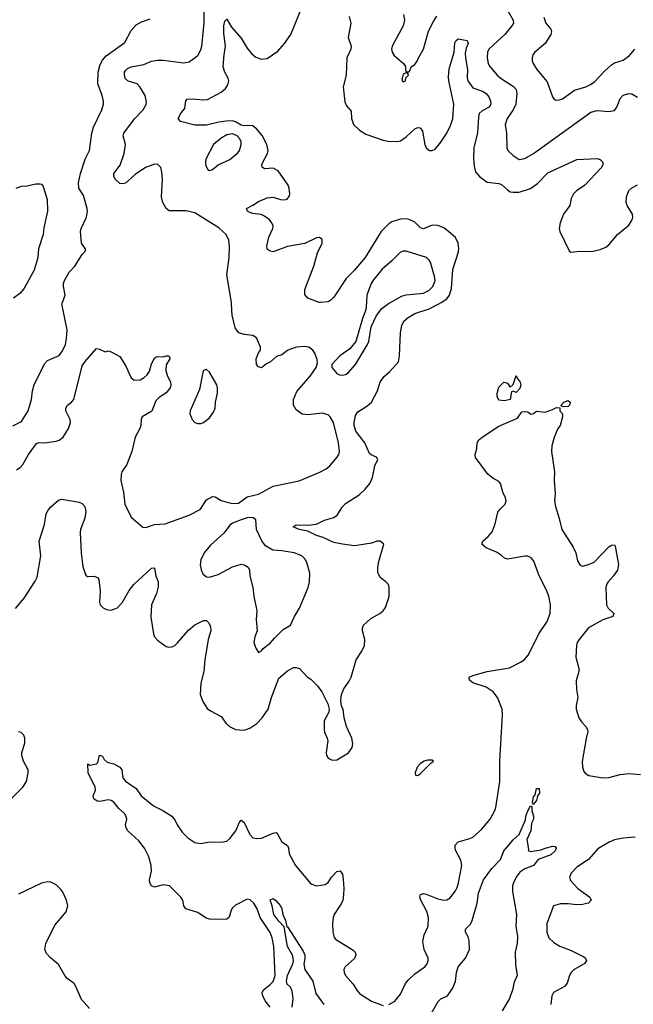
# Model space of a CAD drawing. Header units: inches. Extents: x 2134017 to 2292458, y 756222 to 916513.
# Tile 258 of 387: x 2223778 to 2228020, y 865151 to 871953. Entities that reach past the tile are written whole.
import ezdxf

# ---------------------------------------------------------------- set-up
doc = ezdxf.new("R2010")
doc.units = ezdxf.units.IN
doc.header["$MEASUREMENT"] = 0
doc.layers.add('C2826', color=7, linetype='Continuous')
doc.layers.add('C2827', color=7, linetype='Continuous')

msp = doc.modelspace()

# ---------------------------------------------------------------- linework, layer by layer
at = {"layer": 'C2826', "color": 5}
for points, elevation in [([(2223730, 869147.7), (2223790, 869176.3), (2223837, 869250), (2223860.5, 869330), (2223866.6, 869390), (2223877.8, 869430), (2223950, 869576.3), (2223970, 869597.6), (2224050, 869633.7), (2224074.9, 869665.1), (2224094, 869710), (2224102.4, 869750), (2224105.6, 869810), (2224069.8, 869990), (2224073.6, 870000)], 360), ([(2223750, 867886), (2223810, 867956.4), (2223885.8, 868074.2), (2223898, 868102), (2223924.4, 868250), (2223912, 868350), (2223950, 868464.9), (2223961.2, 868538.8), (2223974.5, 868565.5), (2223992.9, 868587.1), (2224047, 868633), (2224070, 868640.2), (2224190, 868620.8), (2224210.2, 868610.2), (2224229.3, 868589.3), (2224235.3, 868555.3), (2224228.5, 868510), (2224199.7, 868430), (2224196.9, 868410), (2224203.6, 868270), (2224214.3, 868174.3), (2224235.3, 868115.3), (2224247.3, 868107.3), (2224290, 868108.2), (2224304.4, 868104.4), (2224317.3, 868097.3), (2224325.1, 868085.1), (2224334.6, 868005.4), (2224330.7, 867930), (2224334.8, 867910), (2224354.8, 867890), (2224378, 867878), (2224410, 867874.4), (2224454, 867890), (2224490, 867928.4), (2224535.3, 868010), (2224566.8, 868050), (2224690, 868163), (2224705.4, 868165.4), (2224710, 868164.7), (2224720.3, 868110), (2224734.6, 868070), (2224736, 868036), (2224723.9, 867990), (2224690.2, 867910), (2224684.3, 867824.3), (2224703.1, 867710), (2224710.4, 867690), (2224730, 867666), (2224790, 867623.8), (2224810, 867618.4), (2224830, 867619.5), (2224850, 867628.8), (2224870, 867647), (2224945.5, 867734.5), (2224990, 867772.2), (2225050, 867802.6), (2225070, 867801.6), (2225086.5, 867786.5), (2225098, 867758), (2225099.6, 867730), (2225082.2, 867670), (2225057.8, 867530), (2225051.4, 867450), (2225030.3, 867370), (2225026.7, 867290), (2225043.4, 867243.4), (2225074.6, 867194.6), (2225097.2, 867177.2), (2225170, 867139.3), (2225206.7, 867090), (2225228.2, 867070), (2225270.2, 867050.2), (2225330, 867045.8), (2225370, 867058.5), (2225417.7, 867090), (2225455.3, 867130), (2225496.8, 867190), (2225519, 867270), (2225570, 867404.4), (2225630, 867455.3), (2225670, 867477.6), (2225690, 867478.4), (2225711.5, 867471.5), (2225767.7, 867410), (2225790, 867396.3), (2225838, 867350), (2225868, 867310), (2225907.7, 867227.7), (2225917.3, 867190), (2225916, 867170), (2225882.8, 867110), (2225882, 867050), (2225884.9, 867030), (2225904, 866990), (2225907.7, 866970), (2225897.3, 866890), (2225898.8, 866870), (2225910, 866851.3), (2225938.5, 866838.5), (2225970, 866839.1), (2226051.3, 866888.7), (2226075.9, 866924.1), (2226080.9, 866950), (2226074.5, 866990), (2226038, 867070), (2226022, 867130), (2226014, 867190), (2226004, 867210), (2225999.3, 867250), (2226003.7, 867290), (2226018.4, 867330), (2226056.5, 867383.5), (2226070, 867410.6), (2226104.2, 867530), (2226144.4, 867590), (2226162.2, 867630), (2226163.5, 867670), (2226148, 867730), (2226148, 867750), (2226155.1, 867770), (2226204.6, 867815.4), (2226268.5, 867851.5), (2226292, 867870), (2226307.1, 867892.9), (2226332, 867968), (2226333.1, 868030), (2226326.9, 868050), (2226309.8, 868069.8), (2226270, 868100.4), (2226253.2, 868133.2), (2226253.3, 868170), (2226260.3, 868210), (2226295.1, 868330), (2226270, 868349.4), (2226250, 868349.6), (2226210, 868337.7), (2226110, 868320.4), (2226090, 868318.9), (2226010, 868329.7), (2225950, 868342.3), (2225875.5, 868375.5), (2225829.6, 868390), (2225770, 868420.4), (2225709.2, 868430), (2225669.3, 868450), (2225690, 868464), (2225770, 868461.7), (2225830, 868466.9), (2225885.5, 868494.5), (2225950, 868512.9), (2225972.2, 868530), (2226010, 868588.4), (2226029.9, 868610.1), (2226123.9, 868670), (2226166.2, 868710), (2226199.3, 868750), (2226216.8, 868790), (2226233.5, 868870), (2226253.8, 868913.8), (2226245.2, 868930), (2226207.4, 868947.4), (2226197.1, 868957.1), (2226163.8, 869030), (2226102.5, 869110), (2226089.9, 869150), (2226090, 869171.3), (2226100.4, 869219.6), (2226116.6, 869243.4), (2226177.4, 869282.6), (2226209.6, 869310), (2226252.7, 869390), (2226270, 869450.7), (2226300.9, 869490), (2226337.6, 869522.4), (2226397.7, 869590), (2226405, 869630), (2226410.6, 869790), (2226420.5, 869839.5), (2226434.2, 869870), (2226463.5, 869896.5), (2226510, 869924.1), (2226610, 869955.9), (2226676.4, 869990), (2226691.7, 870000)], 320), ([(2223756, 868844), (2223781.6, 868858.4), (2223800.2, 868879.8), (2223839.8, 868950), (2223894.4, 869025.6), (2223910, 869031.8), (2223950, 869030.2), (2224030, 869040.9), (2224050, 869047.4), (2224077.7, 869070), (2224115.3, 869130), (2224129.8, 869170), (2224126.2, 869190), (2224097.3, 869250), (2224098.2, 869270), (2224109, 869291), (2224136.3, 869310), (2224152, 869330), (2224210, 869561.6), (2224230, 869592.2), (2224310, 869681), (2224330, 869678), (2224370, 869658), (2224390, 869666), (2224410, 869659.3), (2224470, 869625.7), (2224510, 869563.8), (2224550, 869479.1), (2224570, 869463.1), (2224610, 869465.7), (2224638.4, 869481.6), (2224659.8, 869500.2), (2224675.1, 869524.9), (2224690, 869576), (2224710, 869616), (2224718.6, 869621.4), (2224730, 869626.8), (2224770, 869624), (2224790, 869630.7), (2224810, 869630.7), (2224815.2, 869615.2), (2224816.3, 869610), (2224791.8, 869568.2), (2224788.5, 869530), (2224798, 869498), (2224820.3, 869450), (2224823.1, 869430), (2224817.4, 869410), (2224790, 869374.7), (2224740.2, 869339.8), (2224719.9, 869320.1), (2224691.1, 869248.9), (2224623.8, 869210), (2224617, 869190), (2224615.2, 869150), (2224609.2, 869130), (2224575.8, 869070), (2224552.6, 868970), (2224518.9, 868881.1), (2224484.2, 868830), (2224478.7, 868810), (2224476.5, 868770), (2224495.3, 868690), (2224505.7, 868605.7), (2224550, 868517.3), (2224630, 868447.4), (2224650, 868445.2), (2224710, 868464.9), (2224784, 868470), (2224949.3, 868530), (2225026.6, 868570), (2225070, 868635.5), (2225110, 868659.1), (2225130, 868657.3), (2225171.7, 868631.7), (2225202.2, 868622.2), (2225250, 868610.3), (2225290, 868612.9), (2225350, 868656.5), (2225430, 868675.2), (2225529.8, 868730.2), (2225710, 868767), (2225853.2, 868826.8), (2225897.1, 868850), (2225922.9, 868870), (2225972.8, 868930), (2225984.5, 868950), (2225988.7, 868970), (2225982.5, 869030), (2225946.6, 869170), (2225925.1, 869210), (2225910, 869223.1), (2225870, 869235.8), (2225770, 869223.1), (2225730, 869228), (2225690, 869258.7), (2225671.1, 869290), (2225671.2, 869330), (2225694.7, 869385.2), (2225786.3, 869490), (2225827, 869550), (2225837, 869583), (2225835.5, 869604.5), (2225818.7, 869650), (2225805.1, 869670), (2225777.2, 869690), (2225750, 869696.4), (2225691.3, 869690), (2225650, 869677.2), (2225630, 869668.3), (2225590, 869638.4), (2225554, 869626), (2225511.3, 869590), (2225484.5, 869575.5), (2225450, 869548.7), (2225430, 869555.3), (2225415.3, 869570), (2225414, 869610), (2225430, 869652), (2225442, 869670), (2225444, 869690), (2225414.5, 869754.5), (2225390, 869771.8), (2225330, 869778.4), (2225294, 869790), (2225270, 869819.3), (2225246, 869910), (2225243.5, 869990), (2225241.8, 870000)], 340), ([(2225856.8, 870000), (2225850, 869999.3), (2225848.2, 870000)], 320), ([(2226174.9, 870000), (2226171.7, 869948.3), (2226148.8, 869890), (2226103.1, 869730), (2226059.7, 869680.3), (2225990.5, 869630), (2225936, 869570), (2225936, 869550), (2225970.8, 869510), (2225990, 869499.3), (2226010, 869497.6), (2226030, 869502), (2226050, 869512.4), (2226100.5, 869570), (2226183.6, 869710), (2226191.2, 869730), (2226207.8, 869832.2), (2226245.6, 869910), (2226282.8, 869957.2), (2226327.5, 869992.5), (2226340.5, 870000)], 340), ([(2226330, 865148.5), (2226369.3, 865170), (2226410, 865220.5), (2226446.3, 865293.7), (2226462.7, 865317.3), (2226510, 865362), (2226579.5, 865410), (2226594.5, 865430), (2226600.9, 865450), (2226602.7, 865470), (2226573.3, 865530), (2226564.6, 865584.6), (2226575.4, 865630), (2226603.1, 865690), (2226605, 865750), (2226592.5, 865792.5), (2226551.3, 865870), (2226544.7, 865890), (2226549.5, 865910), (2226570, 865916.4), (2226587.3, 865912.7), (2226670, 865880.2), (2226710, 865870.3), (2226730, 865873.4), (2226753.5, 865886.5), (2226790, 865934), (2226801.6, 865958.4), (2226811.9, 865990), (2226835.5, 866110), (2226827.3, 866147.3), (2226792.6, 866210), (2226788.2, 866230), (2226789.8, 866250.2), (2226810, 866273.4), (2226890, 866296.2), (2226910, 866306), (2226970, 866358.6), (2227029.8, 866430), (2227063.2, 866490), (2227069.1, 866510), (2227098.5, 866690), (2227098, 866830), (2227115.5, 867150), (2227112.8, 867190), (2227081.6, 867270), (2227052.1, 867310), (2227002.5, 867342.5), (2226910, 867371.6), (2226887, 867390), (2226886.6, 867410), (2226910, 867421.3), (2227010, 867449.3), (2227163.6, 867476.4), (2227244.3, 867515.7), (2227268, 867532), (2227295.8, 867564.2), (2227368.2, 867710), (2227425, 867795), (2227444.4, 867850), (2227446.7, 867910), (2227435.3, 867970), (2227416.7, 868016.7), (2227369.3, 868110), (2227331.7, 868211.7), (2227314.7, 868234.7), (2227290, 868247.4), (2227270, 868246.8), (2227150, 868226.3), (2227130, 868234), (2227110, 868251.8), (2227073.5, 868273.5), (2227003.3, 868303.3), (2226973.2, 868330), (2226979.3, 868350), (2227017.6, 868382.4), (2227044.4, 868415.6), (2227066, 868470), (2227084.4, 868550), (2227096.4, 868570), (2227133.5, 868606.5), (2227141.7, 868630), (2227137, 868650), (2227117.9, 868690), (2227101.1, 868750), (2227090, 868763), (2227050, 868785.6), (2227013.9, 868813.9), (2226930, 868929.2), (2226926.6, 868950), (2226938, 868990), (2226940.9, 869030), (2226952.7, 869050), (2226976, 869070), (2227090, 869144.4), (2227218.8, 869201.2), (2227250, 869244.4), (2227270, 869247.1), (2227290, 869243.2), (2227312.7, 869227.3), (2227330, 869232.4), (2227350, 869248.2), (2227410, 869242.6), (2227460.9, 869259.1), (2227490, 869274), (2227512.7, 869272.7), (2227512, 869250), (2227530.8, 869230.8), (2227530.8, 869210), (2227514, 869150), (2227496.7, 869123.3), (2227472.5, 869067.5), (2227457.1, 869010), (2227455.5, 868970), (2227474.9, 868830), (2227473, 868770), (2227479.3, 868679.3), (2227475.8, 868630), (2227482.6, 868590), (2227508.2, 868508.2), (2227525.6, 868430), (2227605.2, 868310), (2227622, 868270), (2227634.4, 868214.4), (2227650, 868187.3), (2227670, 868178), (2227710, 868188.5), (2227750, 868206), (2227850, 868311), (2227870, 868322.8), (2227890, 868326), (2227895.6, 868315.6), (2227918.1, 868190), (2227910.1, 868149.9), (2227882.7, 868110), (2227846.9, 868070), (2227835, 868050), (2227831.1, 868030), (2227836, 867910), (2227847, 867887), (2227885.5, 867850), (2227879.1, 867830), (2227810, 867806.6), (2227710, 867751.6), (2227645, 867670), (2227632.3, 867650), (2227627.7, 867630), (2227622, 867550), (2227643.2, 867470), (2227642.7, 867450), (2227624.6, 867384.6), (2227626.4, 867326.4), (2227637.3, 867270), (2227624.9, 867215.1), (2227624.6, 867190), (2227643.9, 867130), (2227661.9, 867101.9), (2227692.9, 867070), (2227704.2, 867050), (2227705.1, 867034.9), (2227693.2, 866986.8), (2227667.4, 866827.4), (2227668.3, 866788.3), (2227678.3, 866758.3), (2227686.7, 866746.7), (2227712.6, 866732.6), (2227810, 866714.2), (2227850, 866716.9), (2227930, 866738), (2227990, 866745.5), (2228070, 866739.1)], 280), ([(2223719.7, 866570), (2223800.5, 866650), (2223824.7, 866690), (2223837.4, 866750), (2223835.8, 866770), (2223804.7, 866830), (2223793.6, 866870), (2223794, 866890), (2223814.5, 866954.5), (2223814.3, 866990), (2223807, 867010), (2223788, 867028), (2223770, 867033.3)], 320), ([(2225510, 865131.3), (2225474.3, 865174.3), (2225458, 865210), (2225455.6, 865230), (2225463.1, 865250), (2225510, 865287.3), (2225530, 865309.2), (2225545.5, 865350), (2225535.3, 865550), (2225524.5, 865610), (2225510, 865647.7), (2225440.7, 865750), (2225420.7, 865810), (2225396.7, 865850), (2225372.5, 865872.5), (2225350, 865877.2), (2225270, 865834.8), (2225250, 865817.3), (2225240.1, 865799.9), (2225226.7, 865753.3), (2225210, 865739.2), (2225190, 865735.7), (2225090, 865737.9), (2225066.7, 865746.7), (2225010, 865784), (2224926.6, 865810), (2224912.9, 865830), (2224905.1, 865870), (2224892, 865890), (2224814, 865970), (2224770, 865976.4), (2224710, 865959.7), (2224690, 865969.6), (2224677.7, 865990), (2224676, 866010), (2224688.8, 866070), (2224686.6, 866110), (2224670.5, 866170), (2224642.2, 866230), (2224600.8, 866280.8), (2224525.1, 866350), (2224513.7, 866370), (2224509.7, 866390), (2224518.2, 866430), (2224513, 866453), (2224503.5, 866470), (2224464.3, 866504.3), (2224430, 866547.3), (2224410, 866559.8), (2224390, 866563.5), (2224332.2, 866552.3), (2224314, 866554), (2224289.8, 866570), (2224285.1, 866590), (2224301.6, 866630), (2224300.5, 866650), (2224251.8, 866750), (2224248.4, 866811.6), (2224263.6, 866803.6), (2224310, 866811.3), (2224318, 866822), (2224330, 866871), (2224350, 866864.7), (2224361.3, 866841.3), (2224382.6, 866822.6), (2224430, 866811.3), (2224470.6, 866790), (2224484.2, 866770), (2224487.9, 866730), (2224493.9, 866713.9), (2224510, 866692), (2224582.3, 866642.3), (2224618.4, 866590), (2224702.2, 866522.2), (2224767.3, 866490), (2224830.7, 866450), (2224850, 866426), (2224867.7, 866390), (2224900.5, 866340.5), (2224939.7, 866299.7), (2224990, 866269), (2225030, 866262.3), (2225090, 866272.4), (2225170, 866270.4), (2225210, 866278.4), (2225230, 866295.5), (2225273, 866350), (2225297.6, 866410), (2225310, 866423.8), (2225330, 866407.3), (2225370, 866322.8), (2225390, 866300.5), (2225415.3, 866295.3), (2225450, 866298.3), (2225530, 866332), (2225550, 866338), (2225555.1, 866335.1), (2225590, 866274), (2225630, 866247.3), (2225637.4, 866230), (2225641.1, 866190), (2225684, 866110), (2225790, 865983.1), (2225830, 865968.5), (2225890, 865977.6), (2225910, 865993), (2225934.7, 866030), (2225970, 866068.2), (2225993.5, 866073.5), (2226008.8, 866048.8), (2226015.1, 866015.1), (2226019.7, 865950), (2226017.1, 865910), (2226011, 865870), (2226003.2, 865850), (2225952.9, 865770), (2225946, 865750), (2225941.1, 865710), (2225942.6, 865650), (2225952, 865612), (2225960.9, 865600.9), (2226084, 865524), (2226098, 865510), (2226103, 865490), (2226092.8, 865467.2), (2226028, 865410), (2226019.3, 865390), (2226021.6, 865370), (2226030.5, 865350), (2226084.4, 865290), (2226108.3, 865248.3), (2226126.4, 865226.4), (2226210, 865172.2), (2226290, 865143)], 280), ([(2226624, 865090), (2226671, 865169), (2226690, 865188), (2226735.1, 865210), (2226770, 865260.7), (2226791.9, 865308.1), (2226797.7, 865370), (2226809.9, 865410), (2226859.8, 865470), (2226888.7, 865530), (2226886.4, 865590), (2226877.7, 865617.7), (2226859.6, 865650), (2226860.9, 865670), (2226895.4, 865704.6), (2226907.2, 865730), (2226939.7, 865850), (2226950, 865918), (2226985.1, 866010), (2227042.7, 866090), (2227102.7, 866150), (2227126, 866210), (2227140.9, 866230), (2227190, 866286.8), (2227230, 866324.7), (2227274.3, 866425.7), (2227276.9, 866450), (2227290, 866487.3), (2227310, 866522.8), (2227318, 866518), (2227319.5, 866490), (2227331.2, 866450), (2227330.2, 866430), (2227317.5, 866402.5), (2227312.1, 866350), (2227283.7, 866290), (2227296.7, 866223.3), (2227294.4, 866214.4), (2227310, 866206), (2227383.1, 866216.9), (2227410, 866230.2), (2227464, 866244), (2227479.9, 866239.9), (2227486.8, 866230), (2227480.7, 866210), (2227450, 866182.7), (2227362, 866150), (2227331.3, 866110), (2227270, 866087.1), (2227236.5, 866063.5), (2227210.2, 866030), (2227191.1, 865990), (2227185.6, 865970), (2227185.5, 865930), (2227212.8, 865770), (2227207.2, 865690), (2227220.7, 865619.3), (2227217.6, 865570), (2227203, 865510), (2227206.6, 865426.6), (2227217.1, 865350), (2227197.1, 865302.9), (2227185.2, 865250), (2227164.3, 865190), (2227114.5, 865105.5)], 260), ([(2228033.7, 866306.3), (2227950, 866298.2), (2227890, 866286.4), (2227852.7, 866270), (2227775.2, 866224.8), (2227710, 866151.3), (2227630, 866098), (2227590, 866057), (2227578.7, 866030), (2227586.3, 866006.3), (2227636.5, 865950), (2227719.5, 865890), (2227728, 865870), (2227710.7, 865850), (2227670, 865840.3), (2227630, 865838), (2227570, 865844.4), (2227515.8, 865844.2), (2227468.2, 865831.8), (2227423.2, 865710), (2227421.3, 865650), (2227435.3, 865610), (2227470, 865577.3), (2227512.2, 865552.2), (2227590, 865521.6), (2227678.5, 865478.5), (2227690.5, 865470), (2227696.3, 865450), (2227680.5, 865430), (2227610.5, 865390), (2227590.4, 865370), (2227579.3, 865350), (2227562.8, 865297.2), (2227545.5, 865274.5), (2227467.9, 865232.1), (2227455.8, 865210), (2227448.9, 865150)], 280), ([(2224261.7, 865121.7), (2224204.5, 865184.5), (2224169.8, 865269.8), (2224154, 865294), (2224107, 865330), (2224089.6, 865350), (2224045.9, 865425.9), (2223990.7, 865470.7), (2223962.6, 865502.6), (2223951.2, 865530), (2223959.7, 865570), (2224021.8, 865698.2), (2224099.5, 865790), (2224112, 865830), (2224102.7, 865870), (2224075.1, 865930), (2224063.8, 865943.8), (2224030, 865975.6), (2223993.6, 865993.6), (2223970, 865996.9), (2223930, 865988.4), (2223770, 865912.3)], 320), ([(2225661.5, 865130), (2225669.1, 865190), (2225662.5, 865242.5), (2225649.8, 865269.8), (2225626.8, 865290), (2225622.2, 865310), (2225630.7, 865350), (2225667.2, 865430), (2225671.1, 865450), (2225668.7, 865470), (2225663.1, 865490), (2225629.5, 865549.5), (2225607, 865687), (2225570, 865724.2), (2225534, 865770), (2225523.1, 865830), (2225510, 865871.3), (2225530, 865881.6), (2225550, 865867.3), (2225581.6, 865830), (2225590.4, 865810), (2225597.6, 865770), (2225615.8, 865730), (2225626, 865686), (2225630, 865686), (2225737.4, 865517.4), (2225748.9, 865490), (2225750, 865468), (2225742.3, 865430), (2225748.7, 865390), (2225805, 865310), (2225825.3, 865225.3), (2225880.3, 865150)], 260)]:
    msp.add_lwpolyline(points, dxfattribs=dict(at, elevation=elevation))
for points, elevation in [([(2225070, 869537.2), (2225050, 869529), (2225044.2, 869515.8), (2225021.4, 869398.6), (2224957.1, 869250), (2224953.4, 869230), (2224970, 869191), (2224990, 869170.8), (2225010, 869163), (2225030, 869163), (2225050, 869170.6), (2225090, 869202), (2225119.1, 869240.9), (2225129.4, 869270), (2225131.8, 869310), (2225146.7, 869373.3), (2225146.6, 869410), (2225140.5, 869430), (2225090, 869519)], 360), ([(2227210, 869377.2), (2227190, 869388), (2227178, 869382), (2227170, 869329.2), (2227130, 869319), (2227090, 869324), (2227079, 869350), (2227079, 869370), (2227090, 869414), (2227126, 869450), (2227150, 869442), (2227170, 869414), (2227190, 869432), (2227210, 869494.8), (2227217, 869477), (2227238.9, 869450), (2227241.7, 869430), (2227234.7, 869405.3)], 280), ([(2227539, 869279), (2227523.1, 869283.1), (2227522, 869290), (2227540.9, 869310), (2227570, 869321.3), (2227583.8, 869310), (2227578, 869290), (2227570, 869280.9)], 280), ([(2225370, 868513), (2225350, 868511.1), (2225310, 868497.7), (2225250, 868474.5), (2225230, 868461.3), (2225191.2, 868408.8), (2225097.5, 868322.5), (2225053, 868270), (2225030, 868222), (2225026.2, 868186.2), (2225032.5, 868152.5), (2225044.4, 868124.4), (2225070, 868104), (2225090, 868100.7), (2225150, 868121.3), (2225250, 868172.4), (2225309.5, 868190.5), (2225330, 868187.7), (2225357.3, 868170), (2225367.3, 868150), (2225368.2, 868110), (2225390.4, 868030), (2225396.4, 867970), (2225418, 867870), (2225413, 867810), (2225419.1, 867730), (2225404, 867690), (2225397.3, 867650), (2225410, 867612), (2225430, 867582), (2225450, 867592), (2225462, 867610), (2225510, 867646), (2225539.1, 867680.9), (2225600.4, 867739.6), (2225650, 867770.8), (2225677.6, 867830), (2225712.7, 867887.3), (2225772.8, 868030), (2225782.7, 868070), (2225784.8, 868130), (2225763.6, 868203.6), (2225750, 868227.3), (2225728.7, 868248.7), (2225675.3, 868270), (2225590, 868283.9), (2225528.6, 868288.6), (2225478.2, 868318.2), (2225452.1, 868352.1), (2225415.1, 868430), (2225410, 868499), (2225392.7, 868512.7)], 340), ([(2226630, 866838), (2226596.4, 866836.4), (2226574, 866830), (2226550, 866814), (2226526, 866790), (2226512, 866750), (2226514, 866734), (2226530, 866732), (2226550, 866744.7), (2226622, 866818), (2226634.6, 866825.4), (2226638, 866830)], 320), ([(2227330, 866529.2), (2227324.1, 866544.1), (2227330, 866584.7), (2227341.2, 866598.8), (2227350, 866641), (2227370, 866642), (2227372.2, 866610), (2227358.8, 866590), (2227350, 866558), (2227336.3, 866543.7)], 260)]:
    msp.add_lwpolyline(points, close=True, dxfattribs=dict(at, elevation=elevation))
at = {"layer": 'C2827', "color": 5}
for points, elevation in [([(2225241.8, 870000), (2225209.8, 870189.8), (2225226.8, 870310), (2225228.8, 870388.8), (2225224.7, 870430), (2225206.3, 870470), (2225155.1, 870515.1), (2224990, 870618), (2224930, 870633.7), (2224812.7, 870632.7), (2224790, 870648.7), (2224767, 870690), (2224759.6, 870730), (2224766, 870850), (2224760.5, 870900.5), (2224752.9, 870932.9), (2224732.7, 870952.7), (2224710, 870955.8), (2224648, 870932), (2224576.5, 870883.5), (2224510, 870824.2), (2224490, 870818.4), (2224470, 870822.7), (2224440.7, 870850), (2224428, 870870), (2224428, 870890), (2224472.8, 870947.2), (2224499.4, 871030), (2224508.9, 871090), (2224494.6, 871150), (2224498.9, 871170), (2224571.1, 871268.9), (2224632.8, 871330), (2224652.8, 871367.2), (2224655.5, 871384.5), (2224646, 871430), (2224609.7, 871490), (2224589.8, 871509.8), (2224529.1, 871529.1), (2224508.2, 871548.2), (2224502.9, 871577.1), (2224503.5, 871590), (2224510, 871601.6), (2224524.3, 871615.7), (2224550, 871627.2), (2224636.8, 871643.2), (2224690, 871665.8), (2224730, 871674.7), (2224770, 871674.4), (2224910, 871656), (2224950, 871662.4), (2225010, 871706.4), (2225030, 871744.9), (2225037.4, 871770), (2225054.5, 871930), (2225053.4, 872006.6)], 340), ([(2225848.2, 870000), (2225770, 870029.2), (2225750, 870055.3), (2225748.5, 870090), (2225810.8, 870250), (2225837, 870343), (2225869.4, 870409.4), (2225870, 870434), (2225850, 870449.5), (2225830, 870446), (2225750, 870406.6), (2225630, 870387.3), (2225530, 870349.4), (2225510, 870353.2), (2225490, 870368.7), (2225487.8, 870390), (2225499.7, 870450), (2225528, 870510), (2225529.6, 870530), (2225521.6, 870550), (2225505.1, 870570), (2225470, 870596.8), (2225447.1, 870607.1), (2225390, 870613.5), (2225370, 870620.4), (2225352, 870630), (2225345.2, 870650), (2225390, 870671.5), (2225430, 870698.2), (2225490, 870722), (2225530, 870726.4), (2225581, 870710), (2225612, 870708), (2225627, 870713), (2225643.2, 870736.8), (2225646, 870750), (2225642, 870790), (2225634, 870810), (2225565.4, 870910), (2225530, 870926.8), (2225470, 870924), (2225454.1, 870934.1), (2225452.9, 870950), (2225459.6, 870970), (2225490.3, 871030), (2225495.1, 871050), (2225487.1, 871090), (2225454.4, 871154.4), (2225417.5, 871197.5), (2225390, 871219), (2225370, 871222.6), (2225330, 871219.2), (2225310, 871224.3), (2225270, 871247.3), (2225250, 871253.6), (2225206.9, 871253.1), (2225154.1, 871245.9), (2225070, 871224.5), (2224990, 871224.8), (2224889.7, 871249.7), (2224874, 871270), (2224895.4, 871310), (2224919.7, 871340.3), (2224926.9, 871393.1), (2224935.9, 871404.1), (2224970, 871407.7), (2225050, 871399), (2225077.4, 871402.6), (2225170, 871452.2), (2225201.1, 871478.9), (2225217.8, 871502.2), (2225224.7, 871530), (2225220.5, 871550), (2225194.6, 871594.6), (2225184.7, 871630), (2225190.9, 871710), (2225201.5, 871770), (2225190, 871858), (2225189, 871911), (2225197.5, 871942.5), (2225210, 871956), (2225242.6, 871902.6), (2225310, 871825.7), (2225350, 871757), (2225380, 871720), (2225410, 871694.7), (2225450, 871680.2), (2225490, 871684.9), (2225563.2, 871736.8), (2225610, 871788.2), (2225651.9, 871850), (2225733.8, 872050)], 320), ([(2226432, 871990), (2226439.5, 871950), (2226428.7, 871910), (2226352.7, 871770), (2226348, 871750), (2226353, 871730), (2226367.1, 871707.1), (2226431.3, 871650), (2226444.7, 871630), (2226444.7, 871604.7), (2226450, 871594), (2226470, 871594), (2226486, 871630), (2226510, 871644.7), (2226529.4, 871670.6), (2226535.1, 871690), (2226570.9, 871749.1), (2226604.9, 871875.1), (2226638.5, 871941.5), (2226662.8, 871977.2)], 340), ([(2227154, 872010), (2227189.1, 871950), (2227191.6, 871930), (2227181.3, 871910), (2227131.5, 871850), (2227020.8, 871750), (2227011.4, 871730), (2227010.2, 871690), (2227017.8, 871650), (2227027.4, 871630), (2227078, 871570), (2227106.2, 871546.2), (2227192.2, 871492.2), (2227211, 871470), (2227216.1, 871443.9), (2227208, 871370), (2227189.1, 871330), (2227147.8, 871270), (2227135.3, 871230), (2227144.4, 871170), (2227146, 871066), (2227153.4, 871050), (2227190, 871015.5), (2227230, 870988.5), (2227270, 870993.7), (2227330, 871027.9), (2227726.1, 871313.9), (2227770, 871326.9), (2227850, 871319.5), (2227890, 871326.4), (2227906.3, 871350), (2227929.6, 871410), (2227950, 871432), (2227990, 871444.2), (2228010, 871441.1), (2228050, 871417.1)], 340), ([(2224073.6, 870000), (2224092.9, 870050), (2224081.1, 870110), (2224081.7, 870130), (2224088.1, 870151.9), (2224120.5, 870210), (2224159.5, 870250), (2224209.4, 870330.6), (2224228.7, 870350), (2224234.6, 870365.4), (2224206, 870410), (2224199.7, 870490), (2224204.2, 870510), (2224239.8, 870590), (2224246.8, 870630), (2224245.3, 870650), (2224219.8, 870739.8), (2224187.2, 870790), (2224185.2, 870825.2), (2224198.5, 870890), (2224229.8, 870990.2), (2224259.7, 871050), (2224277.7, 871170), (2224288.4, 871210), (2224347.1, 871330), (2224357.7, 871370), (2224358.5, 871390), (2224347.8, 871430), (2224318.5, 871510), (2224321.7, 871590), (2224335.3, 871644.7), (2224350, 871672.7), (2224377.2, 871702.8), (2224504.4, 871795.6), (2224550, 871877.6), (2224582.8, 871917.2), (2224620.4, 871939.6), (2224680.4, 871959.6)], 360), ([(2226055.8, 871975.8), (2226068.4, 871930), (2226048.7, 871830), (2226069.1, 871770), (2226066.9, 871750), (2226038.7, 871690), (2226035.8, 871570), (2226014.4, 871490), (2226026.8, 871386.8), (2226038.6, 871358.6), (2226070, 871320.7), (2226072.1, 871270), (2226086.7, 871230), (2226127.6, 871190), (2226170, 871162.7), (2226290, 871120.2), (2226325.3, 871114.7), (2226390, 871112), (2226410, 871117), (2226450, 871143.6), (2226510, 871200.2), (2226530, 871208.9), (2226546, 871206), (2226563.4, 871183.4), (2226579.5, 871090), (2226588.2, 871068.2), (2226610.3, 871050.3), (2226630, 871048.9), (2226650, 871058.9), (2226690, 871106.5), (2226730, 871168.9), (2226756.5, 871223.5), (2226771.9, 871268.1), (2226779.9, 871370), (2226744.9, 871530), (2226743.2, 871556.8), (2226746.9, 871613.1), (2226781.2, 871730), (2226787.5, 871792.5), (2226792.9, 871807.1), (2226810, 871821.6), (2226870.8, 871810), (2226879.1, 871790), (2226864.2, 871755.8), (2226857.5, 871722.5), (2226859.4, 871690), (2226874.9, 871610), (2226871, 871551), (2226876.2, 871530), (2226910, 871482), (2226978.7, 871458.7), (2227003.7, 871443.7), (2227020.4, 871420.4), (2227033.6, 871390), (2227034.8, 871370), (2227023.2, 871350), (2226975.2, 871324.8), (2226955.1, 871304.9), (2226950, 871282), (2226942.6, 871170), (2226917, 871070), (2226914.5, 870994.5), (2226920.4, 870940.4), (2226930, 870903), (2226956, 870870), (2227010, 870831.2), (2227090, 870822.8), (2227110, 870815), (2227150, 870777.2), (2227170, 870765), (2227190, 870761), (2227230, 870762.3), (2227310, 870787.6), (2227359, 870821), (2227430, 870895), (2227630, 870988.4), (2227770, 870994), (2227790, 870987.7), (2227810.5, 870970), (2227810.4, 870950), (2227798, 870930), (2227685.3, 870810), (2227628.6, 870771.4), (2227607.4, 870750), (2227590, 870717.2), (2227581.6, 870670), (2227538.2, 870610), (2227514.9, 870550), (2227506.5, 870510), (2227511.6, 870490), (2227577.3, 870357.3), (2227587.9, 870347.9), (2227650, 870353.7), (2227732.7, 870352.7), (2227790, 870364.5), (2227830, 870381.2), (2227850, 870396.9), (2227910.4, 870469.6), (2227990, 870534.2), (2228013.3, 870570), (2228017.5, 870590), (2228014.7, 870610), (2227977.5, 870670), (2227970.6, 870690), (2227973.6, 870730), (2227990, 870772.6), (2228010, 870791.9), (2228050, 870811.8)], 320), ([(2227401.1, 871970), (2227414.4, 871930), (2227448.9, 871888.9), (2227454.9, 871870), (2227450.3, 871850), (2227412, 871788), (2227339.3, 871730), (2227325.5, 871710), (2227320.4, 871690), (2227321.3, 871670), (2227328.5, 871650), (2227353.7, 871610), (2227424.1, 871524.1), (2227461.2, 871421.2), (2227470, 871407.3), (2227480.7, 871400.7), (2227490, 871397.1), (2227510, 871399.5), (2227530, 871407), (2227614.1, 871465.9), (2227692.3, 871490), (2227730, 871508), (2227754.2, 871525.8), (2227821.5, 871598.5), (2227870, 871642), (2227890, 871654.4), (2227950, 871674.3), (2227993.4, 871706.6), (2228029.7, 871750)], 360), ([(2223753.2, 870790), (2223790, 870803.7), (2223830, 870804.9), (2223890, 870819.1), (2223919.1, 870819.1), (2223930, 870816), (2223939.9, 870799.9), (2223968.8, 870710), (2223970.3, 870629.7), (2223944.7, 870515.3), (2223941.3, 870470), (2223908.9, 870371.1), (2223903.6, 870310), (2223877.6, 870222.4), (2223806.4, 870093.6), (2223778.4, 870061.6), (2223735.5, 870030)], 360), ([(2226691.7, 870000), (2226730, 870025.2), (2226749.8, 870050), (2226763.5, 870096.5), (2226772.2, 870227.8), (2226811.1, 870350), (2226813.7, 870373.7), (2226809.9, 870409.9), (2226790, 870448), (2226742.2, 870490), (2226710, 870514.5), (2226670, 870531.2), (2226630, 870533), (2226570, 870509), (2226550, 870515.3), (2226510, 870555), (2226470, 870573.7), (2226450, 870577.3), (2226410, 870575.1), (2226350, 870556.5), (2226330, 870543.2), (2226276.6, 870490), (2226166.7, 870310), (2226090, 870221), (2226034.8, 870165.2), (2225950, 870035.3), (2225930, 870015.3), (2225910, 870005.2), (2225856.8, 870000)], 320), ([(2226340.5, 870000), (2226416.7, 870043.3), (2226450, 870053.1), (2226570, 870064.7), (2226610, 870084.8), (2226634.2, 870110), (2226649.8, 870150), (2226648, 870170), (2226617.3, 870277.3), (2226610, 870292), (2226590.8, 870310.8), (2226450, 870353.1), (2226430, 870354.2), (2226410, 870347.3), (2226351.6, 870288.4), (2226285, 870230), (2226223.1, 870156.9), (2226208.9, 870131.1), (2226178, 870050), (2226174.9, 870000)], 340)]:
    msp.add_lwpolyline(points, dxfattribs=dict(at, elevation=elevation))
at = {"layer": 'C2827', "color": 5, "elevation": 340}
for points in [[(2226450, 871586), (2226430, 871578), (2226422, 871550), (2226422, 871530), (2226430, 871524.7), (2226446, 871530), (2226447.3, 871552.7), (2226466, 871570), (2226462, 871582)], [(2225250, 871163.7), (2225210, 871157.3), (2225170, 871135.7), (2225118.5, 871090), (2225066, 870990), (2225063.5, 870963.5), (2225064.5, 870944.5), (2225078, 870918), (2225090, 870911.3), (2225110, 870918.8), (2225149.7, 870950.3), (2225230, 870987.2), (2225286.4, 871033.6), (2225296.8, 871050), (2225309.8, 871090.2), (2225308.7, 871110), (2225300.9, 871130), (2225282.2, 871150)]]:
    msp.add_lwpolyline(points, close=True, dxfattribs=at)

doc.saveas('drawing.dxf')
